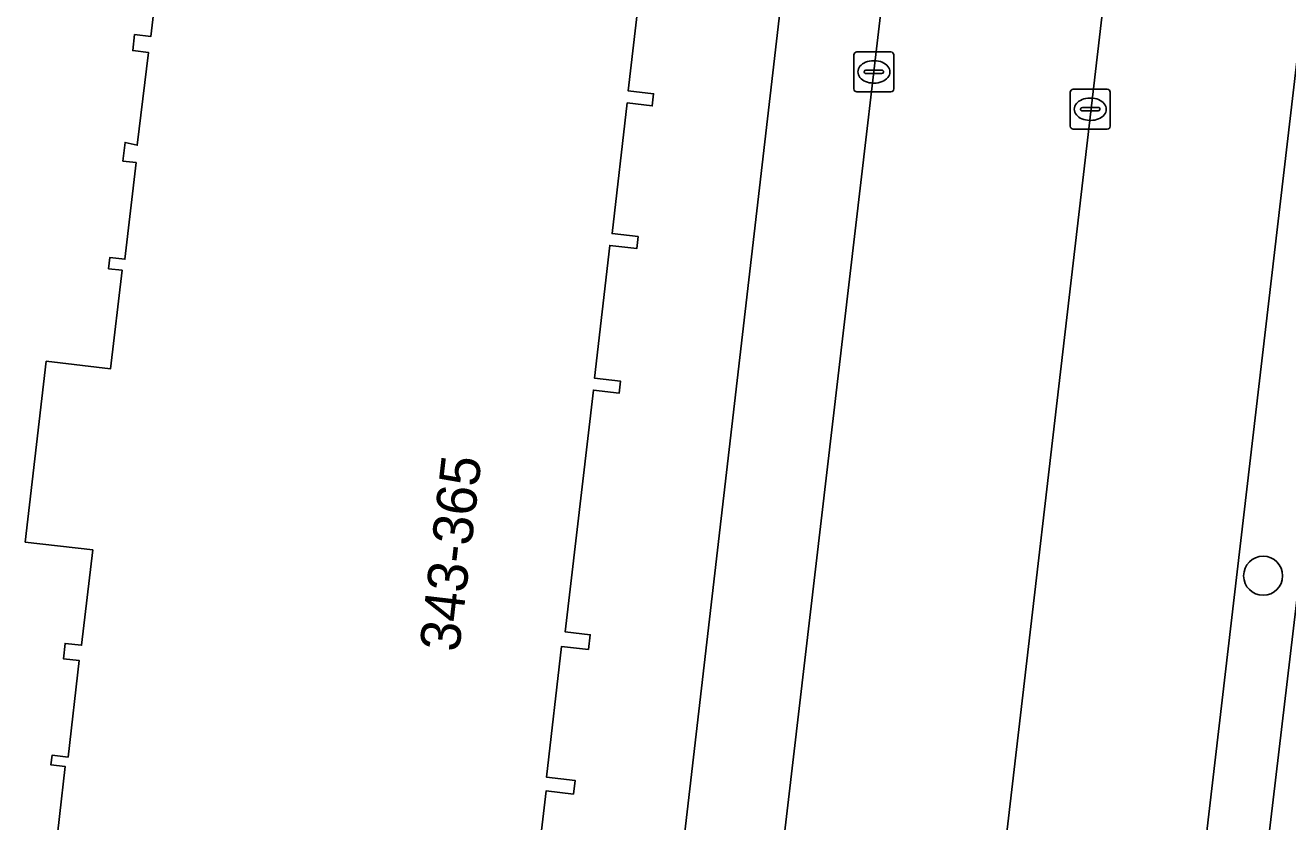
# Model space of a CAD drawing. Extents: x 160856 to 161310, y 384024 to 384878.
# Drawn here: x 161196.25 to 161227.91, y 384315.01 to 384334.96 of the extents above; entities that cross this region are included whole.
import ezdxf

# ---------------------------------------------------------------- set-up
doc = ezdxf.new("R2010")
doc.units = 0
for name, color, linetype in [('IMGEO_Berm_groen', 7, 'Continuous'), ('IMGEO_Boom', 7, 'Continuous'), ('IMGEO_Erf', 7, 'Continuous'), ('IMGEO_Kolk', 7, 'Continuous'), ('IMGEO_Pand', 7, 'Continuous'), ('IMGEO_Pand_nummerreeks', 7, 'Continuous'), ('IMGEO_Parkeervlak_open', 7, 'Continuous'), ('IMGEO_Rijbaan_lokaal_gesloten', 7, 'Continuous'), ('IMGEO_Rijbaan_lokaal_open', 7, 'Continuous'), ('IMGEO_Voetpad_open', 7, 'Continuous')]:
    doc.layers.add(name, color=color, linetype=linetype)

msp = doc.modelspace()

# ---------------------------------------------------------------- linework, layer by layer
at = {"layer": 'IMGEO_Berm_groen'}
msp.add_lwpolyline([(161229.318, 384330.573), (161230.903, 384343.902), (161231.358, 384347.709), (161232.221, 384354.922), (161230.526, 384355.098), (161230.065, 384350.609), (161229.745, 384347.857), (161225.325, 384310.055), (161225.116, 384308.834), (161226.705, 384308.649), (161226.975, 384310.766)], close=True, dxfattribs=at)
at = {"layer": 'IMGEO_Boom'}
msp.add_circle((161227.29, 384321.171), 0.489, dxfattribs=at)
at = {"layer": 'IMGEO_Erf'}
for points in [[(161211.956, 384307.552), (161218.761, 384366.2)], [(161196.966, 384313.891), (161197.257, 384316.392), (161196.895, 384316.434), (161196.923, 384316.674), (161197.326, 384316.628), (161197.608, 384319.047), (161197.207, 384319.094), (161197.252, 384319.477), (161197.666, 384319.429), (161197.944, 384321.82), (161196.252, 384322.016), (161196.778, 384326.548), (161198.392, 384326.36), (161198.678, 384328.824), (161198.343, 384328.863), (161198.376, 384329.147), (161198.751, 384329.103), (161199.032, 384331.524), (161198.7, 384331.562), (161198.755, 384332.03), (161199.062, 384331.956), (161199.34, 384334.283), (161198.947, 384334.328), (161198.994, 384334.732), (161199.404, 384334.684), (161199.851, 384338.533)], [(161211.796, 384336.977), (161211.372, 384333.321), (161212.008, 384333.247), (161211.973, 384332.945), (161211.346, 384333.018), (161210.966, 384329.745), (161211.618, 384329.67), (161211.583, 384329.369), (161210.908, 384329.448), (161210.522, 384326.123), (161211.18, 384326.047), (161211.145, 384325.748), (161210.497, 384325.823), (161209.793, 384319.765), (161210.417, 384319.693), (161210.374, 384319.325), (161209.699, 384319.403), (161209.319, 384316.129), (161210.038, 384316.045), (161209.998, 384315.702), (161209.309, 384315.782), (161208.938, 384312.588)]]:
    msp.add_lwpolyline(points, dxfattribs=at)
at = {"layer": 'IMGEO_Kolk'}
for p, q in [((161217.029, 384333.369), (161217.029, 384334.221)), ((161217.104, 384334.295), (161217.956, 384334.295)), ((161217.517, 384334.075), (161217.542, 384334.075)), ((161218.03, 384334.221), (161218.03, 384333.369)), ((161217.288, 384333.789), (161217.288, 384333.801)), ((161217.726, 384333.752), (161217.328, 384333.752)), ((161217.331, 384333.838), (161217.729, 384333.838)), ((161217.772, 384333.801), (161217.772, 384333.789)), ((161217.54, 384333.515), (161217.515, 384333.515)), ((161217.956, 384333.295), (161217.104, 384333.295)), ((161222.455, 384332.434), (161222.455, 384333.286)), ((161222.53, 384333.36), (161223.382, 384333.36)), ((161222.943, 384333.14), (161222.968, 384333.14)), ((161223.456, 384333.286), (161223.456, 384332.434)), ((161222.714, 384332.854), (161222.714, 384332.866)), ((161223.152, 384332.817), (161222.754, 384332.817)), ((161222.757, 384332.903), (161223.155, 384332.903)), ((161223.198, 384332.866), (161223.198, 384332.854)), ((161222.966, 384332.58), (161222.941, 384332.58)), ((161223.382, 384332.36), (161222.53, 384332.36))]:
    msp.add_line(p, q, dxfattribs=at)
for points in [[(161217.029, 384333.369), (161217.029, 384334.221)], [(161217.104, 384334.295), (161217.956, 384334.295)], [(161218.03, 384334.221), (161218.03, 384333.369)], [(161217.956, 384333.295), (161217.104, 384333.295)], [(161222.455, 384332.434), (161222.455, 384333.286)], [(161222.53, 384333.36), (161223.382, 384333.36)], [(161223.456, 384333.286), (161223.456, 384332.434)], [(161223.382, 384332.36), (161222.53, 384332.36)]]:
    msp.add_lwpolyline(points, dxfattribs=at)
for centre, radius, start, end in [((161217.106, 384334.219), 0.0765, 91.552, 178.448), ((161217.106, 384334.219), 0.0765, 91.552, 178.448), ((161217.954, 384334.219), 0.0765, 1.552, 88.448), ((161217.954, 384334.219), 0.0765, 1.552, 88.448), ((161217.328, 384333.798), 0.0403, 85.8775, 175.7526), ((161217.325, 384333.788), 0.0366, 178.938, 274.7102), ((161217.729, 384333.795), 0.043, 264.8664, 352.4533), ((161217.733, 384333.8), 0.0386, 1.7309, 96.639), ((161217.106, 384333.371), 0.0765, 181.552, 268.448), ((161217.106, 384333.371), 0.0765, 181.552, 268.448), ((161217.954, 384333.371), 0.0765, 271.552, 358.448), ((161217.954, 384333.371), 0.0765, 271.552, 358.448), ((161222.532, 384333.284), 0.0765, 91.552, 178.448), ((161222.532, 384333.284), 0.0765, 91.552, 178.448), ((161223.38, 384333.284), 0.0765, 1.552, 88.448), ((161223.38, 384333.284), 0.0765, 1.552, 88.448), ((161222.754, 384332.863), 0.0403, 85.8775, 175.7526), ((161222.751, 384332.853), 0.0366, 178.938, 274.7102), ((161223.155, 384332.86), 0.043, 264.8664, 352.4533), ((161223.159, 384332.865), 0.0386, 1.7309, 96.639), ((161222.532, 384332.436), 0.0765, 181.552, 268.448), ((161222.532, 384332.436), 0.0765, 181.552, 268.448), ((161223.38, 384332.436), 0.0765, 271.552, 358.448), ((161223.38, 384332.436), 0.0765, 271.552, 358.448)]:
    msp.add_arc(centre, radius, start, end, dxfattribs=at)
for centre, major_axis, ratio, start_param, end_param in [((161217.516, 384333.795), (-0.387, 0.002), 0.722429, 4.712389, 7.853982), ((161217.541, 384333.795), (-0.39, 0.002), 0.717154, 1.570796, 4.712389), ((161222.942, 384332.86), (-0.387, 0.002), 0.722429, 4.712389, 7.853982), ((161222.967, 384332.86), (-0.39, 0.002), 0.717154, 1.570796, 4.712389)]:
    msp.add_ellipse(centre, major_axis=major_axis, ratio=ratio, start_param=start_param, end_param=end_param, dxfattribs=at)
at = {"layer": 'IMGEO_Pand'}
for points in [[(161199.851, 384338.533), (161199.404, 384334.684), (161198.994, 384334.732), (161198.947, 384334.328), (161199.34, 384334.283), (161199.062, 384331.956), (161198.755, 384332.03), (161198.7, 384331.562), (161199.032, 384331.524), (161198.751, 384329.103), (161198.376, 384329.147), (161198.343, 384328.863), (161198.678, 384328.824), (161198.392, 384326.36), (161196.778, 384326.548), (161196.252, 384322.016), (161197.944, 384321.82), (161197.666, 384319.429), (161197.252, 384319.477), (161197.207, 384319.094), (161197.608, 384319.047), (161197.326, 384316.628), (161196.923, 384316.674), (161196.895, 384316.434), (161197.257, 384316.392), (161196.966, 384313.891)], [(161208.938, 384312.588), (161209.309, 384315.782), (161209.998, 384315.702), (161210.038, 384316.045), (161209.319, 384316.129), (161209.699, 384319.403), (161210.374, 384319.325), (161210.417, 384319.693), (161209.793, 384319.765), (161210.497, 384325.823), (161211.145, 384325.748), (161211.18, 384326.047), (161210.522, 384326.123), (161210.908, 384329.448), (161211.583, 384329.369), (161211.618, 384329.67), (161210.966, 384329.745), (161211.346, 384333.018), (161211.973, 384332.945), (161212.008, 384333.247), (161211.372, 384333.321), (161211.796, 384336.977)]]:
    msp.add_lwpolyline(points, dxfattribs=at)
at = {"layer": 'IMGEO_Parkeervlak_open'}
for points in [[(161225.645, 384351.611), (161225.169, 384351.658), (161220.186, 384308.937), (161220.199, 384308.936), (161224.605, 384308.454)], [(161225.116, 384308.834), (161225.325, 384310.055), (161229.745, 384347.857)]]:
    msp.add_lwpolyline(points, dxfattribs=at)
at = {"layer": 'IMGEO_Rijbaan_lokaal_gesloten'}
msp.add_lwpolyline([(161232.536, 384357.556), (161232.221, 384354.922), (161231.358, 384347.709), (161230.903, 384343.902), (161229.318, 384330.573), (161226.975, 384310.766), (161226.705, 384308.649), (161226.66, 384308.475), (161226.465, 384307.452), (161226.083, 384306.244), (161225.956, 384305.864)], dxfattribs=at)
at = {"layer": 'IMGEO_Rijbaan_lokaal_open'}
for points in [[(161220.201, 384356.33), (161219.587, 384351.336), (161215.229, 384314.215), (161214.509, 384308.114), (161219.067, 384307.692), (161219.093, 384308.082)], [(161220.186, 384308.937), (161225.169, 384351.658)]]:
    msp.add_lwpolyline(points, dxfattribs=at)
at = {"layer": 'IMGEO_Voetpad_open'}
msp.add_lwpolyline([(161217.545, 384370.381), (161218.761, 384366.2), (161211.956, 384307.552), (161214.509, 384308.114), (161215.229, 384314.215), (161219.587, 384351.336)], dxfattribs=at)

# ---------------------------------------------------------------- texts
at = {"layer": 'IMGEO_Pand_nummerreeks'}
msp.add_text('343-365', height=1, rotation=83.3735, dxfattribs=at).set_placement((161207.129, 384319.243))

doc.saveas('drawing.dxf')
